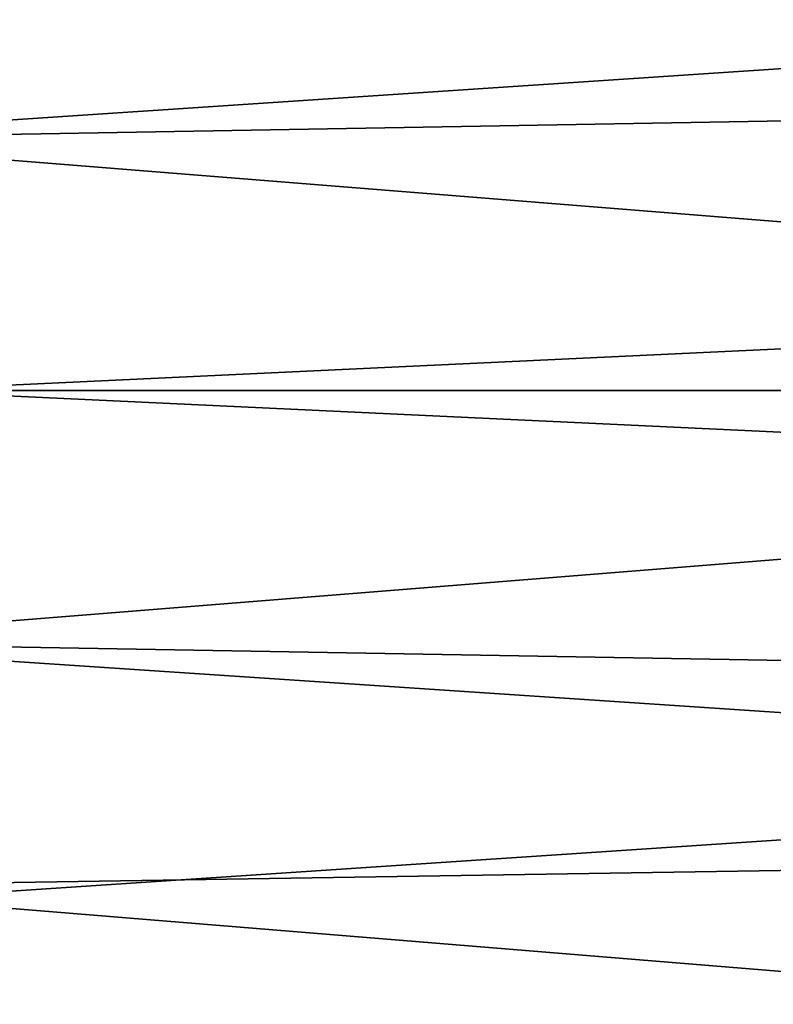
# Model space of a CAD drawing. Header units: millimetres. Extents: x -41 to 9, y -3 to 403.
# Tile 375 of 505: x -23.28 to -20.03, y 337.35 to 341.6. Entities that reach past the tile are written whole.
import ezdxf

# ---------------------------------------------------------------- set-up
doc = ezdxf.new("R2010")
doc.units = ezdxf.units.MM
doc.header["$LTSCALE"] = 81.481481
for name, color, linetype in [('1222', 7, 'CONTINUOUS'), ('1223', 7, 'CONTINUOUS'), ('1225', 7, 'CONTINUOUS'), ('1253', 7, 'CONTINUOUS')]:
    doc.layers.add(name, color=color, linetype=linetype)

msp = doc.modelspace()

# ---------------------------------------------------------------- linework, layer by layer
at = {"layer": '1222', "linetype": 'Continuous'}
for points in [[(-40.875, 340.0002, 93.5), (9.125, 343.334, 93.369), (-40.875, 343.3348, 93.369), (-40.875, 340.0002, 93.5)], [(9.125, 339.9995, 93.5), (9.125, 343.334, 93.369), (-40.875, 340.0002, 93.5), (9.125, 339.9995, 93.5)], [(-40.875, 336.6656, 93.369), (9.125, 339.9995, 93.5), (-40.875, 340.0002, 93.5), (-40.875, 336.6656, 93.369)], [(9.125, 336.6647, 93.3689), (9.125, 339.9995, 93.5), (-40.875, 336.6656, 93.369), (9.125, 336.6647, 93.3689)]]:
    msp.add_3dface(points, dxfattribs=at)
at = {"layer": '1223', "linetype": 'Continuous'}
for points in [[(9.125, 343.3353, 8.6311), (9.125, 340.0005, 8.5), (-40.875, 343.3344, 8.631), (9.125, 343.3353, 8.6311)], [(-40.875, 343.3344, 8.631), (9.125, 340.0005, 8.5), (-40.875, 339.9998, 8.5), (-40.875, 343.3344, 8.631)], [(9.125, 340.0005, 8.5), (9.125, 336.666, 8.631), (-40.875, 339.9998, 8.5), (9.125, 340.0005, 8.5)], [(-40.875, 339.9998, 8.5), (9.125, 336.666, 8.631), (-40.875, 336.6652, 8.631), (-40.875, 339.9998, 8.5)]]:
    msp.add_3dface(points, dxfattribs=at)
at = {"layer": '1225', "linetype": 'Continuous'}
for points in [[(-40.875, 339.1981, 90.7919), (-40.875, 342.4027, 90.7274), (-15.675, 340.383, 90.7982), (-40.875, 339.1981, 90.7919)], [(-15.675, 340.383, 90.7982), (-40.875, 342.4027, 90.7274), (-15.675, 342.007, 90.7494), (-15.675, 340.383, 90.7982)], [(-15.675, 338.7582, 90.7806), (-40.875, 339.1981, 90.7919), (-15.675, 340.383, 90.7982), (-15.675, 338.7582, 90.7806)], [(-15.675, 337.1356, 90.6968), (-40.875, 339.1981, 90.7919), (-15.675, 338.7582, 90.7806), (-15.675, 337.1356, 90.6968)], [(-40.875, 335.9987, 90.5984), (-40.875, 339.1981, 90.7919), (-15.675, 337.1356, 90.6968), (-40.875, 335.9987, 90.5984)]]:
    msp.add_3dface(points, dxfattribs=at)
at = {"layer": '1253', "linetype": 'Continuous'}
for points in [[(-40.875, 344.0013, 11.4016), (-40.875, 340.8019, 11.2081), (-15.675, 342.8644, 11.3032), (-40.875, 344.0013, 11.4016)], [(-40.875, 340.8019, 11.2081), (-15.675, 341.2418, 11.2194), (-15.675, 342.8644, 11.3032), (-40.875, 340.8019, 11.2081)], [(-40.875, 340.8019, 11.2081), (-15.675, 339.617, 11.2018), (-15.675, 341.2418, 11.2194), (-40.875, 340.8019, 11.2081)], [(-40.875, 340.8019, 11.2081), (-40.875, 337.5973, 11.2726), (-15.675, 339.617, 11.2018), (-40.875, 340.8019, 11.2081)], [(-40.875, 337.5973, 11.2726), (-15.675, 337.993, 11.2506), (-15.675, 339.617, 11.2018), (-40.875, 337.5973, 11.2726)], [(-40.875, 337.5973, 11.2726), (-15.675, 336.3724, 11.3657), (-15.675, 337.993, 11.2506), (-40.875, 337.5973, 11.2726)], [(-40.875, 337.5973, 11.2726), (-40.875, 334.4091, 11.5946), (-15.675, 336.3724, 11.3657), (-40.875, 337.5973, 11.2726)]]:
    msp.add_3dface(points, dxfattribs=at)

doc.saveas('drawing.dxf')
